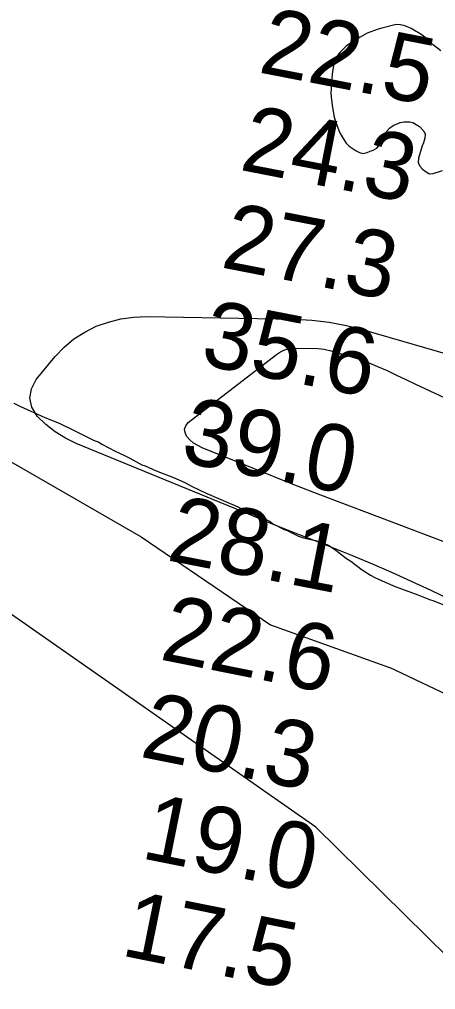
# Model space of a CAD drawing. Extents: x 3263578 to 3301413, y 764927 to 798602.
# Drawn here: x 3287261 to 3287680, y 784499 to 785476 of the extents above; entities that cross this region are included whole.
import ezdxf

# ---------------------------------------------------------------- set-up
doc = ezdxf.new("R2010")
doc.units = 0
for name, color, linetype in [('V-RIVR-RANG', 7, 'Continuous'), ('V-SITE-VEGE', 7, 'Continuous'), ('V-TOPO-MAJR', 7, 'Continuous'), ('V-TOPO-MINR', 7, 'Continuous'), ('V-TOPO-SHOR', 7, 'Continuous')]:
    doc.layers.add(name, color=color, linetype=linetype)

msp = doc.modelspace()

# ---------------------------------------------------------------- linework, layer by layer
at = {"layer": 'V-SITE-VEGE'}
for points in [[(3287685.56, 785444.71), (3287677.96, 785450.51), (3287671.57, 785456.47), (3287666.32, 785460.61), (3287655.56, 785467.09), (3287649.06, 785469.67), (3287644.92, 785470.79), (3287640.55, 785471.32), (3287626.11, 785467.56), (3287622.49, 785466.47), (3287611.23, 785462.42), (3287604.14, 785458.45), (3287595.43, 785453.13), (3287590.34, 785449.3), (3287583.78, 785442.92), (3287581.5, 785439.8), (3287579.61, 785436.28), (3287577.87, 785431.55), (3287576.72, 785426.01), (3287575.97, 785421.05), (3287574.81, 785401.78), (3287575.42, 785395.39), (3287576.58, 785387.59), (3287578.29, 785377.79), (3287580.1, 785371.76), (3287582.68, 785364.52), (3287584.18, 785361.49), (3287587.02, 785356.43), (3287590.06, 785351.57), (3287593.35, 785348.48), (3287600.39, 785343.9), (3287603.53, 785342.41), (3287606.88, 785341.32), (3287611.48, 785342.18), (3287614.31, 785343.49), (3287617.33, 785344.59), (3287620.97, 785346.68), (3287623.22, 785348.8), (3287625.31, 785352.12), (3287627.24, 785356.84), (3287631.23, 785363.89), (3287633.7, 785366.61), (3287637.36, 785369.29), (3287644.62, 785372.46), (3287648.42, 785373.14), (3287654.2, 785373.17), (3287657.36, 785372.48), (3287664.01, 785368.51), (3287668.45, 785363.8), (3287669.75, 785360.58), (3287669.24, 785356.81), (3287668.11, 785352.06), (3287666.82, 785348.92), (3287662.88, 785336.69), (3287662.55, 785332.32), (3287664.23, 785328.49), (3287667.13, 785325.61), (3287670.64, 785322.93), (3287673.96, 785320.84), (3287677.75, 785321.12), (3287687.19, 785324.03)], [(3287255.9, 785089.77), (3287261.98, 785086.68), (3287287.07, 785075.41), (3287293.17, 785073.06), (3287302.13, 785069.16), (3287306.79, 785066.85), (3287310.37, 785065.29), (3287331.84, 785054.49), (3287336.14, 785052.55), (3287341.53, 785050.58), (3287345.1, 785048.3), (3287357.96, 785041.38), (3287366.57, 785037.5), (3287372.65, 785034.41), (3287384.6, 785027.81), (3287387.96, 785026.62), (3287398.98, 785021.51), (3287416.35, 785014.81), (3287427.97, 785009.88), (3287434.66, 785006.29), (3287450, 784998.66), (3287453.95, 784997.14), (3287457.1, 784995.66), (3287473.66, 784988.78), (3287477.59, 784986.87), (3287482.71, 784984.72), (3287502.02, 784975.98), (3287505.17, 784974.69), (3287510.29, 784972.34), (3287513.63, 784970.45), (3287516.56, 784968.37), (3287520.69, 784966.25), (3287525, 784963.73), (3287527.97, 784962.65), (3287530.72, 784961.36), (3287542.13, 784955.64), (3287547.27, 784954.1), (3287559.37, 784951.55), (3287564.31, 784949.8), (3287572.39, 784946.58), (3287575.72, 784944.48), (3287579.83, 784941.57), (3287590.57, 784933.47), (3287594.87, 784930.55), (3287606.4, 784922.03), (3287614.62, 784916.6), (3287619.13, 784914.07), (3287621.89, 784912.8), (3287625.64, 784911.29), (3287629.57, 784909.38), (3287639.42, 784905.1), (3287662.32, 784896.64), (3287669.03, 784894.05), (3287673.96, 784891.91), (3287678.51, 784890.58), (3287694.68, 784884.12)]]:
    msp.add_lwpolyline(points, dxfattribs=at)
at = {"layer": 'V-TOPO-MAJR'}
msp.add_lwpolyline([(3287695.31, 784891.54), (3287675.63, 784900.96), (3287655.9, 784910.27), (3287636.04, 784919.3), (3287616.07, 784928.05), (3287595.92, 784936.4), (3287575.65, 784944.47), (3287574.52, 784944.9), (3287553.63, 784953.06), (3287532.78, 784961.3), (3287511.98, 784969.68), (3287491.22, 784978.16), (3287318.64, 785049.27), (3287307.75, 785054.62), (3287297.45, 785060.82), (3287288.05, 785068.3), (3287279.24, 785076.65), (3287274.13, 785085.74), (3287271.81, 785094.91), (3287273.65, 785104.18), (3287278.28, 785113.53), (3287297.6, 785136.71), (3287306.61, 785146.06), (3287316.36, 785154.42), (3287327.21, 785161.29), (3287338.79, 785167.17), (3287351.1, 785171.45), (3287363.62, 785174.67), (3287376.44, 785176.31), (3287389.47, 785176.9), (3287538.12, 785174.23), (3287555.74, 785173.21), (3287573.23, 785171.27), (3287590.51, 785167.94), (3287607.65, 785163.69), (3287707.15, 785134.78)], dxfattribs=at)
at = {"layer": 'V-TOPO-MINR'}
for points in [[(3287559.85, 784662.74), (3287020.52, 785039.72), (3286873.4, 785182.64), (3286777.74, 785263.99), (3286704.11, 785308.41), (3286613.35, 785379.92), (3285887.11, 785905.24), (3285220.13, 786538.57), (3284386.3, 787287.83), (3284177.89, 787492.35), (3284055.23, 787588.51), (3283516.01, 788199.4), (3283454.76, 788280.66), (3283398.37, 788339.79), (3283265.94, 788458.1), (3283104.13, 788623.18), (3283064.32, 788659.32)], [(3283087.3, 788660.11), (3283339.63, 788440.71), (3283491.72, 788319.9), (3284052.82, 787608.18), (3284173.07, 787531.69), (3284273.64, 787450.33), (3284344.74, 787378.87), (3285001.96, 786775.07), (3285058.33, 786708.56), (3285124.54, 786646.95), (3285188.3, 786587.81), (3285838.09, 785961.9), (3285877.35, 785932.3), (3286672.29, 785362.57), (3286716.48, 785340.34), (3286772.96, 785318.07), (3286905.52, 785251.38), (3287052.78, 785164.99), (3287195.09, 785063.87), (3287384.07, 784955.25), (3287514.12, 784866.45), (3287633.94, 784823.66)], [(3287687.93, 784950.3), (3287574.3, 784993.41), (3287557.83, 784999.72), (3287541.39, 785006.1), (3287524.99, 785012.59), (3287508.62, 785019.16), (3287445.23, 785044.84), (3287440.83, 785047.03), (3287436.73, 785049.62), (3287433.07, 785052.8), (3287429.7, 785056.38), (3287428.07, 785060.1), (3287427.6, 785063.68), (3287428.89, 785067.05), (3287431.34, 785070.29), (3287519.99, 785138.9), (3287521.96, 785140.28), (3287524, 785141.54), (3287526.15, 785142.6), (3287528.37, 785143.53), (3287530.67, 785144.23), (3287532.99, 785144.75), (3287535.36, 785145.02), (3287537.76, 785145.11), (3287562.09, 785144.67), (3287565.02, 785144.5), (3287567.94, 785144.18), (3287570.82, 785143.62), (3287573.68, 785142.92), (3287592.36, 785137.48), (3287602.34, 785134.31), (3287612.2, 785130.82), (3287621.88, 785126.83), (3287631.43, 785122.53), (3287640.89, 785118), (3287650.36, 785113.48), (3287659.85, 785109), (3287669.35, 785104.55), (3287793.12, 785046.7)], [(3289191.99, 784310.13), (3289052.87, 784182.19), (3289044.98, 784176.76), (3289036.31, 784172.79), (3289027.39, 784169.91), (3289018.11, 784168.68), (3289008.57, 784168.54), (3288859.93, 784179.99), (3288838.01, 784182.69), (3288816.38, 784186.69), (3288795.21, 784192.64), (3288171.56, 784538.85), (3287787.8, 784747.65), (3287762.55, 784761.15), (3287737.17, 784774.4), (3287633.94, 784823.66)], [(3288256.95, 783994.46), (3288248.64, 784003.92), (3288240.19, 784013.2), (3288231.37, 784022.11), (3288222, 784030.44), (3288212.28, 784038.38), (3288062.34, 784153.12), (3287780.68, 784438.33), (3287770.08, 784451.37), (3287760.07, 784464.87), (3287559.85, 784662.74)]]:
    msp.add_lwpolyline(points, dxfattribs=at)
at = {"layer": 'V-TOPO-SHOR'}
msp.add_lwpolyline([(3287685.56, 785444.71), (3287677.96, 785450.51), (3287671.57, 785456.47), (3287666.32, 785460.61), (3287655.56, 785467.09), (3287649.06, 785469.67), (3287644.92, 785470.79), (3287640.55, 785471.32), (3287626.11, 785467.56), (3287622.49, 785466.47), (3287611.23, 785462.42), (3287604.14, 785458.45), (3287595.43, 785453.13), (3287590.34, 785449.3), (3287583.78, 785442.92), (3287581.5, 785439.8), (3287579.61, 785436.28), (3287577.87, 785431.55), (3287576.72, 785426.01), (3287575.98, 785421.05), (3287575.64, 785416.29), (3287574.81, 785401.78), (3287575.42, 785395.39), (3287576.58, 785387.59), (3287578.29, 785377.79), (3287580.1, 785371.76), (3287582.68, 785364.52), (3287584.18, 785361.49), (3287587.02, 785356.43), (3287590.06, 785351.57), (3287593.35, 785348.48), (3287600.39, 785343.9), (3287603.53, 785342.41), (3287606.88, 785341.32), (3287611.48, 785342.18), (3287614.31, 785343.49), (3287617.33, 785344.59), (3287620.97, 785346.68), (3287623.22, 785348.8), (3287625.31, 785352.12), (3287627.24, 785356.84), (3287631.23, 785363.89), (3287633.7, 785366.61), (3287637.36, 785369.29), (3287644.62, 785372.46), (3287648.42, 785373.14), (3287654.2, 785373.17), (3287657.36, 785372.48), (3287664.01, 785368.51), (3287668.45, 785363.8), (3287669.75, 785360.57), (3287669.24, 785356.81), (3287668.11, 785352.06), (3287666.82, 785348.91), (3287662.88, 785336.69), (3287662.55, 785332.32), (3287664.23, 785328.49), (3287667.13, 785325.61), (3287670.64, 785322.93), (3287673.96, 785320.84), (3287677.75, 785321.12), (3287687.19, 785324.03)], dxfattribs=at)

# ---------------------------------------------------------------- texts
at = {"layer": 'V-RIVR-RANG'}
for s, rotation, p in [('22.5', 348.96833, (3287500.65, 785423.19)), ('24.3', 348.96833, (3287481.76, 785324.99)), ('27.3', 348.96833, (3287462.86, 785226.79)), ('35.6', 348.96833, (3287442.15, 785128.95)), ('39.0', 348.96833, (3287422.22, 785030.95)), ('28.1', 348.96833, (3287408.5, 784931.74)), ('22.6', 348.61394, (3287401.43, 784831.89)), ('20.3', 348.61394, (3287381.5, 784733.9)), ('19.0', 348.61394, (3287382.52, 784631.7)), ('17.5', 348.61394, (3287362.33, 784533.76))]:
    msp.add_text(s, height=67, rotation=rotation, dxfattribs=at).set_placement(p)

doc.saveas('drawing.dxf')
